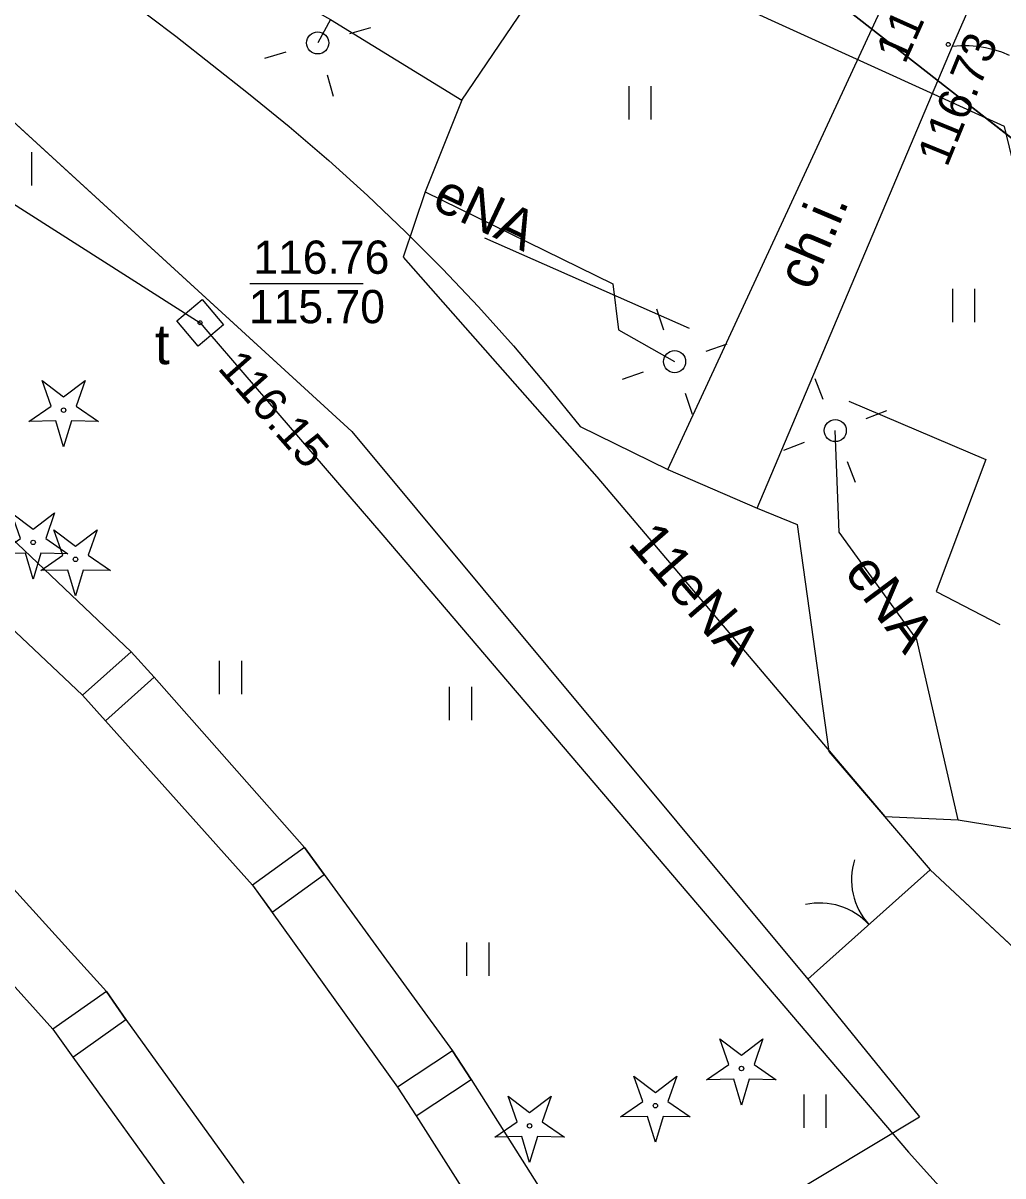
# Model space of a CAD drawing. Extents: x 6434771 to 6436222, y 5663454 to 5664782.
# Drawn here: x 6435557.45 to 6435579.54, y 5664209.37 to 5664235.37 of the extents above; entities that cross this region are included whole.
import ezdxf

# ---------------------------------------------------------------- set-up
doc = ezdxf.new("R2010")
doc.units = 0
for name, color, linetype in [('Warstwa 1', 7, 'Continuous'), ('Warstwa 10', 7, 'Continuous'), ('Warstwa 12', 7, 'Continuous'), ('Warstwa 13', 7, 'Continuous'), ('Warstwa 14', 7, 'Continuous'), ('Warstwa 2', 7, 'Continuous'), ('Warstwa 25', 7, 'Continuous'), ('Warstwa 3', 7, 'Continuous'), ('Warstwa 4', 7, 'Continuous'), ('Warstwa 5', 7, 'Continuous'), ('Warstwa 6', 7, 'Continuous'), ('Warstwa 9', 7, 'Continuous')]:
    doc.layers.add(name, color=color, linetype=linetype)

msp = doc.modelspace()

# ---------------------------------------------------------------- linework, layer by layer
at = {"layer": 'Warstwa 1'}
msp.add_line((6435574.313, 5664237.016), (6435581.318, 5664231.541), dxfattribs=at)
msp.add_line((6435574.313, 5664237.016), (6435581.318, 5664231.541), dxfattribs=at)
for points in [[(6435558.797, 5664220.211), (6435559.312, 5664219.635), (6435560.409, 5664220.617), (6435559.892, 5664221.192)], [(6435562.628, 5664215.925), (6435563.072, 5664215.316), (6435564.243, 5664216.168), (6435563.799, 5664216.778)], [(6435558.572, 5664212.05), (6435559.774, 5664212.897), (6435559.331, 5664213.53), (6435558.127, 5664212.681)], [(6435566.317, 5664210.73), (6435567.559, 5664211.547), (6435567.136, 5664212.189), (6435565.893, 5664211.374)]]:
    msp.add_lwpolyline(points, close=True, dxfattribs=at)
at = {"layer": 'Warstwa 10'}
for points in [[(6435557.582, 5664226.383), (6435558.084, 5664226.73), (6435557.882, 5664227.306), (6435558.367, 5664226.936), (6435558.852, 5664227.306), (6435558.65, 5664226.73), (6435559.152, 5664226.383), (6435558.542, 5664226.397), (6435558.367, 5664225.813), (6435558.192, 5664226.397)], [(6435556.896, 5664223.401), (6435557.398, 5664223.748), (6435557.196, 5664224.324), (6435557.681, 5664223.954), (6435558.166, 5664224.324), (6435557.964, 5664223.748), (6435558.466, 5664223.401), (6435557.856, 5664223.415), (6435557.681, 5664222.831), (6435557.506, 5664223.415)], [(6435557.851, 5664223.019), (6435558.353, 5664223.366), (6435558.151, 5664223.942), (6435558.636, 5664223.572), (6435559.121, 5664223.942), (6435558.919, 5664223.366), (6435559.421, 5664223.019), (6435558.811, 5664223.033), (6435558.636, 5664222.449), (6435558.461, 5664223.033)], [(6435572.864, 5664211.538), (6435573.366, 5664211.885), (6435573.164, 5664212.461), (6435573.649, 5664212.091), (6435574.134, 5664212.461), (6435573.932, 5664211.885), (6435574.434, 5664211.538), (6435573.824, 5664211.552), (6435573.649, 5664210.968), (6435573.474, 5664211.552)], [(6435570.924, 5664210.701), (6435571.426, 5664211.048), (6435571.224, 5664211.624), (6435571.709, 5664211.254), (6435572.194, 5664211.624), (6435571.992, 5664211.048), (6435572.494, 5664210.701), (6435571.884, 5664210.715), (6435571.709, 5664210.131), (6435571.534, 5664210.715)], [(6435568.088, 5664210.245), (6435568.59, 5664210.592), (6435568.388, 5664211.168), (6435568.873, 5664210.798), (6435569.358, 5664211.168), (6435569.156, 5664210.592), (6435569.658, 5664210.245), (6435569.048, 5664210.259), (6435568.873, 5664209.675), (6435568.698, 5664210.259)]]:
    msp.add_lwpolyline(points, close=True, dxfattribs=at)
for centre in [(6435558.367, 5664226.638), (6435557.681, 5664223.656), (6435558.636, 5664223.274), (6435573.649, 5664211.793), (6435571.709, 5664210.956), (6435568.873, 5664210.5)]:
    msp.add_circle(centre, 0.05, dxfattribs=at)
at = {"layer": 'Warstwa 12'}
for points in [[(6435503.249, 5664267.763), (6435514.923, 5664246.142), (6435515.125, 5664245.757), (6435515.683, 5664245.762), (6435521.734, 5664245.296), (6435535.424, 5664243.314), (6435546.097, 5664238.403), (6435561.446, 5664228.608), (6435561.622, 5664228.402), (6435565.561, 5664223.816), (6435577.417, 5664209.906), (6435585.662, 5664200.753), (6435585.823, 5664200.227), (6435585.985, 5664199.701), (6435588.86, 5664190.319)], [(6435590.927, 5664208.184), (6435580.586, 5664228.87), (6435579.576, 5664233.032), (6435562.717, 5664240.716), (6435558.789, 5664242.503), (6435557.3, 5664244.301), (6435556.433, 5664245.352), (6435554.988, 5664247.459), (6435553.407, 5664249.038), (6435551.463, 5664250.382), (6435545.075, 5664251.369), (6435544.348, 5664253.268), (6435543.274, 5664254.661), (6435541.054, 5664255.508), (6435538.039, 5664255.904), (6435534.821, 5664256.903), (6435531.238, 5664257.526), (6435528.845, 5664258.105), (6435526.811, 5664260.27), (6435523.322, 5664262.842), (6435522.084, 5664264.677), (6435521.377, 5664265.726), (6435520.589, 5664267.575)], [(6435567.342, 5664233.63), (6435574.724, 5664244.511), (6435576.441, 5664250.05), (6435576.841, 5664251.716)], [(6435532.461, 5664251.101), (6435541.875, 5664247.267), (6435554.484, 5664240.505), (6435557.528, 5664238.308), (6435559.308, 5664238.297), (6435564.384, 5664235.445), (6435567.342, 5664233.63)], [(6435564.384, 5664235.445), (6435564.097, 5664234.919)], [(6435567.342, 5664233.63), (6435566.517, 5664231.56), (6435566.019, 5664230.085), (6435570.39, 5664225.133), (6435576.878, 5664217.474), (6435578.537, 5664217.404)], [(6435566.517, 5664231.56), (6435570.752, 5664229.488), (6435570.88, 5664228.447), (6435572.141, 5664227.732)], [(6435578.537, 5664217.404), (6435577.606, 5664221.465), (6435575.855, 5664223.887), (6435575.763, 5664226.178)], [(6435578.537, 5664217.404), (6435583.717, 5664216.562)]]:
    msp.add_lwpolyline(points, dxfattribs=at)
at = {"layer": 'Warstwa 14'}
msp.add_line((6435565.122, 5664229.489), (6435562.566, 5664229.489), dxfattribs=at)
msp.add_circle((6435561.446, 5664228.608), 0.045, dxfattribs=at)
msp.add_circle((6435561.446, 5664228.608), 0.045, dxfattribs=at)
at = {"layer": 'Warstwa 2'}
for points in [[(6435494.106, 5664317.128), (6435480.382, 5664311.084), (6435499.41, 5664262.791), (6435503.166, 5664264.146), (6435505.239, 5664258.58), (6435506.288, 5664256.838), (6435505.249, 5664256.13), (6435506.734, 5664254.032), (6435507.874, 5664254.848), (6435511.306, 5664250.017), (6435523.302, 5664248.812), (6435534.815, 5664245.623), (6435545.714, 5664240.531), (6435555.969, 5664234.297), (6435564.862, 5664226.159), (6435575.143, 5664213.805)], [(6435572.48, 5664228.477), (6435567.865, 5664230.513)], [(6435576.071, 5664226.844), (6435579.155, 5664225.527), (6435578.039, 5664222.55), (6435579.47, 5664221.803)], [(6435577.903, 5664216.272), (6435585.192, 5664209.474), (6435592.972, 5664206.94), (6435600.725, 5664205.466), (6435616.517, 5664203.046), (6435631.391, 5664209.977)]]:
    msp.add_lwpolyline(points, dxfattribs=at)
for centre in [(6435564.097, 5664234.919), (6435572.141, 5664227.732), (6435575.763, 5664226.178)]:
    msp.add_circle(centre, 0.25, dxfattribs=at)
at = {"layer": 'Warstwa 25'}
msp.add_circle((6435578.309, 5664234.884), 0.045, dxfattribs=at)
at = {"layer": 'Warstwa 3'}
msp.add_lwpolyline([(6435575.143, 5664213.805), (6435577.903, 5664216.272)], dxfattribs=at)
for centre, start, end in [((6435577.629, 5664216.051), 162.4791, 222.4791), ((6435575.417, 5664214.025), 42.4791, 102.4791)]:
    msp.add_arc(centre, 1.5, start, end, dxfattribs=at)
at = {"layer": 'Warstwa 4'}
for points in [[(6435564.817, 5664235.129), (6435565.297, 5664235.269)], [(6435563.377, 5664234.709), (6435562.897, 5664234.569)], [(6435564.307, 5664234.199), (6435564.447, 5664233.719)], [(6435571.902, 5664228.443), (6435571.742, 5664228.917)], [(6435572.852, 5664227.971), (6435573.326, 5664228.131)], [(6435571.43, 5664227.493), (6435570.956, 5664227.333)], [(6435575.493, 5664226.878), (6435575.313, 5664227.344)], [(6435572.38, 5664227.021), (6435572.54, 5664226.547)], [(6435576.463, 5664226.448), (6435576.929, 5664226.628)], [(6435575.063, 5664225.908), (6435574.597, 5664225.728)], [(6435576.033, 5664225.478), (6435576.213, 5664225.012)]]:
    msp.add_lwpolyline(points, dxfattribs=at)
msp.add_lwpolyline([(6435560.918, 5664228.653), (6435561.491, 5664229.136), (6435561.974, 5664228.563), (6435561.401, 5664228.08)], close=True, dxfattribs=at)
at = {"layer": 'Warstwa 5'}
for p, q in [((6435571.992, 5664225.303), (6435577.465, 5664237.128)), ((6435559.229, 5664236.336), (6435560.894, 5664235.074)), ((6435560.894, 5664235.074), (6435562.534, 5664233.778)), ((6435574.002, 5664224.429), (6435578.408, 5664234.846)), ((6435578.408, 5664234.846), (6435578.594, 5664234.858)), ((6435578.594, 5664234.858), (6435578.78, 5664234.857)), ((6435578.78, 5664234.857), (6435578.966, 5664234.842)), ((6435578.966, 5664234.842), (6435579.15, 5664234.813)), ((6435579.15, 5664234.813), (6435579.332, 5664234.771)), ((6435579.332, 5664234.771), (6435579.51, 5664234.715)), ((6435579.51, 5664234.715), (6435579.683, 5664234.646)), ((6435555.969, 5664234.297), (6435564.862, 5664226.159)), ((6435571.117, 5664233.191), (6435571.117, 5664233.941)), ((6435571.617, 5664233.191), (6435571.617, 5664233.941)), ((6435562.534, 5664233.778), (6435563.45, 5664233.034)), ((6435563.45, 5664233.034), (6435564.346, 5664232.266)), ((6435557.655, 5664231.706), (6435557.655, 5664232.456)), ((6435564.346, 5664232.266), (6435565.222, 5664231.475)), ((6435565.222, 5664231.475), (6435566.077, 5664230.66)), ((6435566.077, 5664230.66), (6435566.91, 5664229.824)), ((6435566.91, 5664229.824), (6435567.72, 5664228.966)), ((6435578.412, 5664228.624), (6435578.412, 5664229.374)), ((6435578.912, 5664228.624), (6435578.912, 5664229.374)), ((6435567.72, 5664228.966), (6435568.508, 5664228.086)), ((6435568.508, 5664228.086), (6435569.272, 5664227.187)), ((6435569.272, 5664227.187), (6435570.013, 5664226.267)), ((6435570.013, 5664226.267), (6435571.992, 5664225.303)), ((6435564.862, 5664226.159), (6435575.143, 5664213.805)), ((6435556.225, 5664224.668), (6435559.892, 5664221.192)), ((6435574.002, 5664224.429), (6435574.907, 5664224.058)), ((6435574.907, 5664224.058), (6435575.615, 5664218.939)), ((6435559.892, 5664221.192), (6435560.409, 5664220.617)), ((6435561.884, 5664220.235), (6435561.884, 5664220.985)), ((6435562.384, 5664220.235), (6435562.384, 5664220.985)), ((6435560.409, 5664220.617), (6435563.8, 5664216.776)), ((6435567.069, 5664219.65), (6435567.069, 5664220.4)), ((6435567.569, 5664219.65), (6435567.569, 5664220.4)), ((6435575.615, 5664218.939), (6435577.903, 5664216.272)), ((6435563.8, 5664216.776), (6435564.243, 5664216.168)), ((6435564.243, 5664216.168), (6435567.136, 5664212.189)), ((6435577.903, 5664216.272), (6435585.192, 5664209.474)), ((6435555.116, 5664216.003), (6435558.127, 5664212.681)), ((6435567.458, 5664213.882), (6435567.458, 5664214.632)), ((6435567.958, 5664213.882), (6435567.958, 5664214.632)), ((6435575.143, 5664213.805), (6435577.666, 5664210.704)), ((6435558.127, 5664212.681), (6435558.572, 5664212.05)), ((6435558.572, 5664212.05), (6435561.201, 5664208.411)), ((6435567.136, 5664212.189), (6435567.559, 5664211.547)), ((6435567.559, 5664211.547), (6435570.375, 5664207.092)), ((6435575.061, 5664210.459), (6435575.061, 5664211.209)), ((6435575.561, 5664210.459), (6435575.561, 5664211.209)), ((6435573.173, 5664208.009), (6435577.666, 5664210.704))]:
    msp.add_line(p, q, dxfattribs=at)
at = {"layer": 'Warstwa 6'}
for points in [[(6435669.714, 5664398.133), (6435626.601, 5664379.073), (6435585.238, 5664360.761), (6435534.934, 5664338.266), (6435489.214, 5664318.618), (6435505.839, 5664297.445), (6435516.772, 5664263.761), (6435518.433, 5664262.101), (6435554.013, 5664249.551), (6435561.953, 5664245.295), (6435574.313, 5664237.016), (6435581.318, 5664231.541), (6435588.053, 5664225.31), (6435594.018, 5664218.257), (6435602.285, 5664199.677), (6435608.056, 5664201.368), (6435612.187, 5664201.418), (6435615.525, 5664200.428), (6435624.054, 5664187.035), (6435633.847, 5664173.156), (6435637.993, 5664164.536), (6435641.674, 5664152.161), (6435642.6, 5664149.34), (6435652.786, 5664133.167)], [(6435652.786, 5664133.167), (6435642.6, 5664149.34), (6435641.674, 5664152.161), (6435637.993, 5664164.536), (6435633.847, 5664173.156), (6435624.054, 5664187.035), (6435615.525, 5664200.428), (6435612.187, 5664201.418), (6435608.056, 5664201.368), (6435602.285, 5664199.677), (6435594.018, 5664218.257), (6435588.053, 5664225.31), (6435581.318, 5664231.541), (6435574.313, 5664237.016), (6435561.953, 5664245.295), (6435554.013, 5664249.551), (6435518.433, 5664262.101), (6435516.772, 5664263.761), (6435505.839, 5664297.445), (6435453.652, 5664270.705)]]:
    msp.add_lwpolyline(points, dxfattribs=at)
msp.add_circle((6435561.446, 5664228.608), 0.045, dxfattribs=at)
at = {"layer": 'Warstwa 9'}
for p, q in [((6435571.992, 5664225.303), (6435577.465, 5664237.128)), ((6435578.408, 5664234.846), (6435579.406, 5664237.154)), ((6435578.408, 5664234.846), (6435579.406, 5664237.154)), ((6435559.229, 5664236.336), (6435560.894, 5664235.074)), ((6435560.894, 5664235.074), (6435562.534, 5664233.778)), ((6435574.002, 5664224.429), (6435578.408, 5664234.846)), ((6435578.408, 5664234.846), (6435578.594, 5664234.858)), ((6435578.594, 5664234.858), (6435578.78, 5664234.857)), ((6435578.78, 5664234.857), (6435578.966, 5664234.842)), ((6435578.966, 5664234.842), (6435579.15, 5664234.813)), ((6435579.15, 5664234.813), (6435579.332, 5664234.771)), ((6435579.332, 5664234.771), (6435579.51, 5664234.715)), ((6435579.51, 5664234.715), (6435579.683, 5664234.646)), ((6435555.969, 5664234.297), (6435564.862, 5664226.159)), ((6435562.534, 5664233.778), (6435563.45, 5664233.034)), ((6435563.45, 5664233.034), (6435564.346, 5664232.266)), ((6435564.346, 5664232.266), (6435565.222, 5664231.475)), ((6435565.222, 5664231.475), (6435566.077, 5664230.66)), ((6435566.077, 5664230.66), (6435566.91, 5664229.824)), ((6435566.91, 5664229.824), (6435567.72, 5664228.966)), ((6435567.72, 5664228.966), (6435568.508, 5664228.086)), ((6435568.508, 5664228.086), (6435569.272, 5664227.187)), ((6435569.272, 5664227.187), (6435570.013, 5664226.267)), ((6435570.013, 5664226.267), (6435571.992, 5664225.303)), ((6435564.862, 5664226.159), (6435575.143, 5664213.805)), ((6435571.992, 5664225.303), (6435574.002, 5664224.429)), ((6435571.992, 5664225.303), (6435574.002, 5664224.429)), ((6435574.002, 5664224.429), (6435574.907, 5664224.058)), ((6435574.907, 5664224.058), (6435575.615, 5664218.939)), ((6435555.184, 5664223.613), (6435558.797, 5664220.211)), ((6435558.797, 5664220.211), (6435559.312, 5664219.635)), ((6435559.312, 5664219.635), (6435562.628, 5664215.925)), ((6435575.615, 5664218.939), (6435577.903, 5664216.272)), ((6435556.222, 5664216.963), (6435559.331, 5664213.53)), ((6435575.143, 5664213.805), (6435577.903, 5664216.272)), ((6435575.143, 5664213.805), (6435577.903, 5664216.272)), ((6435577.903, 5664216.272), (6435585.192, 5664209.474)), ((6435562.628, 5664215.925), (6435563.073, 5664215.315)), ((6435563.073, 5664215.315), (6435565.893, 5664211.374)), ((6435575.143, 5664213.805), (6435577.666, 5664210.704)), ((6435559.331, 5664213.53), (6435559.774, 5664212.897)), ((6435559.774, 5664212.897), (6435562.427, 5664209.21)), ((6435565.893, 5664211.374), (6435566.317, 5664210.73)), ((6435566.317, 5664210.73), (6435569.067, 5664206.408)), ((6435573.173, 5664208.009), (6435577.666, 5664210.704))]:
    msp.add_line(p, q, dxfattribs=at)

# ---------------------------------------------------------------- texts
at = {"layer": 'Warstwa 13'}
for s, rotation, p in [('eNA', 334.6303, (6435566.634, 5664231.207)), ('11eNA', 310.9614, (6435571.066, 5664223.617)), ('eNA', 306.5611, (6435575.944, 5664222.978))]:
    msp.add_text(s, height=0.9, rotation=rotation, dxfattribs=at).set_placement(p)
at = {"layer": 'Warstwa 14'}
msp.add_text('115.70', height=0.75, dxfattribs=at).set_placement((6435562.544, 5664228.598))
msp.add_text('116.15', height=0.75, rotation=311.3453, dxfattribs=at).set_placement((6435561.82, 5664227.574))
at = {"layer": 'Warstwa 25'}
for s, rotation, p in [('116.71', 65.8558, (6435577.332, 5664234.42)), ('116.73', 67.7637, (6435578.283, 5664232.097))]:
    msp.add_text(s, height=0.75, rotation=rotation, dxfattribs=at).set_placement(p)
at = {"layer": 'Warstwa 5'}
msp.add_text('t', height=0.9, dxfattribs=at).set_placement((6435560.424, 5664227.674))
at = {"layer": 'Warstwa 6'}
msp.add_text('116.76', height=0.75, dxfattribs=at).set_placement((6435562.644, 5664229.712))
at = {"layer": 'Warstwa 9'}
msp.add_text('ch.i.', height=0.9, rotation=67.0762, dxfattribs=at).set_placement((6435575.223, 5664229.303))

doc.saveas('drawing.dxf')
